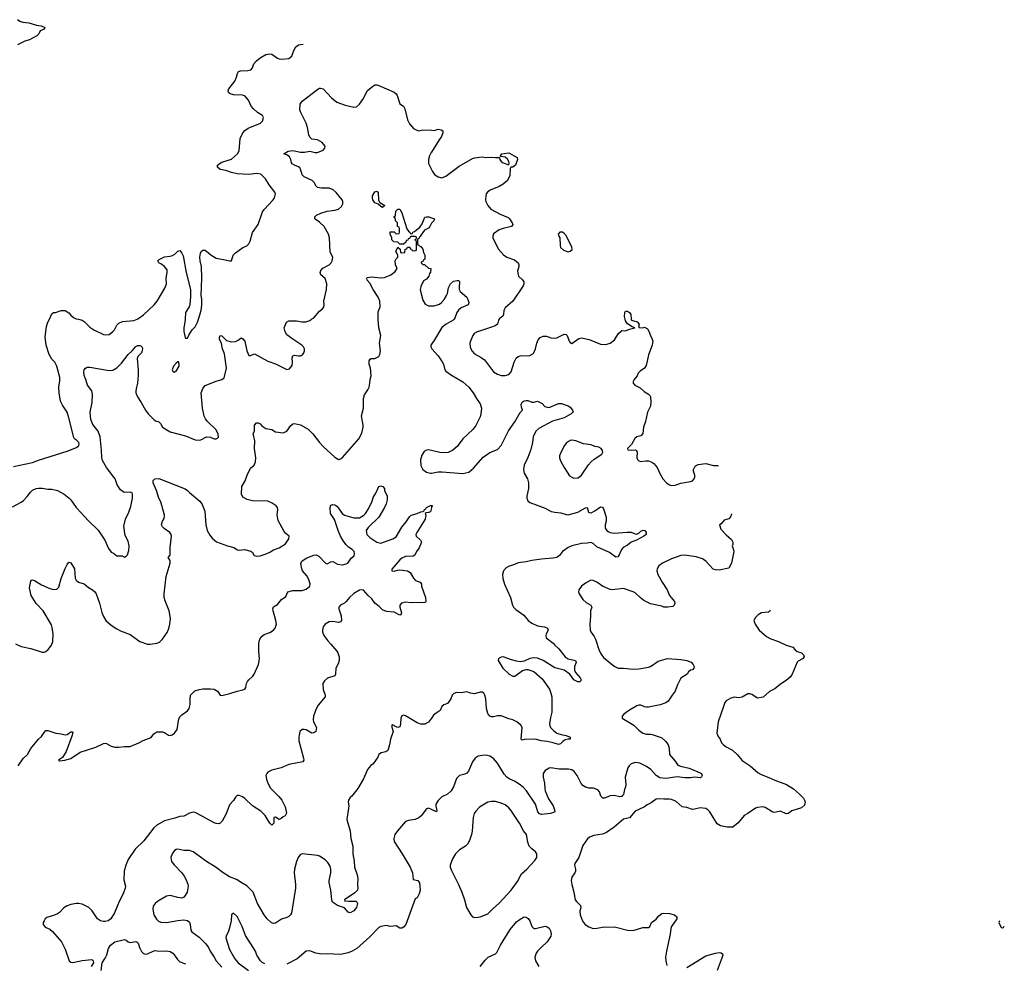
# Model space of a CAD drawing. Header units: inches. Extents: x 1934316 to 2140091, y 524953 to 667329.
# Tile 375 of 384: x 2105695 to 2115991, y 613265 to 623133. Entities that reach past the tile are written whole.
import ezdxf

# ---------------------------------------------------------------- set-up
doc = ezdxf.new("R2010")
doc.units = ezdxf.units.IN
doc.header["$MEASUREMENT"] = 0
for name, color, linetype in [('C1601', 7, 'Continuous'), ('C1602', 7, 'Continuous'), ('C1611', 7, 'Continuous'), ('C1612', 7, 'Continuous')]:
    doc.layers.add(name, color=color, linetype=linetype)

msp = doc.modelspace()

# ---------------------------------------------------------------- linework, layer by layer
at = {"layer": 'C1601', "color": 5}
for points, elevation in [([(2105620, 618040), (2105710, 618086), (2105736, 618104), (2105774, 618146), (2105807, 618193), (2105828, 618212), (2105869, 618230), (2105893, 618233), (2105930, 618233), (2105990, 618224), (2106030, 618224), (2106090, 618210), (2106160, 618170), (2106212, 618130), (2106230, 618110), (2106284, 618030), (2106337, 617977), (2106410, 617894), (2106514, 617794), (2106584, 617690), (2106623, 617603), (2106650, 617565), (2106675, 617555), (2106710, 617525), (2106770, 617525), (2106790, 617512), (2106810, 617522), (2106823, 617537), (2106838, 617582), (2106839, 617630), (2106830, 617678), (2106798, 617738), (2106784, 617835), (2106803, 617910), (2106837, 617983), (2106857, 618043), (2106874, 618130), (2106876, 618170), (2106870, 618184), (2106851, 618191), (2106789, 618189), (2106750, 618215), (2106713, 618270), (2106693, 618330), (2106681, 618350), (2106603, 618450), (2106562, 618522), (2106554, 618554), (2106552, 618632), (2106537, 618770), (2106515, 618830), (2106460, 618900), (2106440, 618950), (2106431, 619030), (2106454, 619130), (2106457, 619217), (2106448, 619250), (2106404, 619310), (2106388, 619370), (2106369, 619411), (2106364, 619450), (2106370, 619472), (2106382, 619490), (2106402, 619498), (2106430, 619499), (2106630, 619464), (2106670, 619468), (2106710, 619493), (2106761, 619539), (2106828, 619632), (2106871, 619669), (2106910, 619716), (2106930, 619725), (2106950, 619727), (2106963, 619723), (2106973, 619713), (2106978, 619698), (2106975, 619670), (2106967, 619650), (2106929, 619611), (2106924, 619590), (2106935, 619470), (2106934, 619414), (2106928, 619330), (2106915, 619290), (2106908, 619250), (2106910, 619230), (2106926, 619190), (2106966, 619130), (2107010, 619050), (2107038, 619010), (2107096, 618950), (2107116, 618936), (2107150, 618928), (2107168, 618910), (2107190, 618873), (2107250, 618833), (2107270, 618823), (2107430, 618780), (2107530, 618739), (2107570, 618735), (2107590, 618739), (2107650, 618771), (2107690, 618767), (2107730, 618751), (2107750, 618751), (2107763, 618757), (2107773, 618767), (2107770, 618798), (2107750, 618844), (2107655, 618935), (2107637, 618957), (2107625, 618985), (2107605, 619070), (2107591, 619230), (2107610, 619275), (2107634, 619306), (2107750, 619352), (2107810, 619370), (2107832, 619388), (2107838, 619402), (2107858, 619490), (2107837, 619637), (2107815, 619690), (2107806, 619746), (2107785, 619790), (2107783, 619810), (2107790, 619831), (2107810, 619827), (2107859, 619779), (2107910, 619764), (2107952, 619768), (2107979, 619781), (2108010, 619805), (2108030, 619796), (2108050, 619770), (2108070, 619670), (2108090, 619621), (2108110, 619621), (2108150, 619639), (2108290, 619562), (2108370, 619533), (2108490, 619476), (2108517, 619483), (2108543, 619517), (2108549, 619550), (2108544, 619596), (2108550, 619617), (2108570, 619624), (2108610, 619618), (2108630, 619619), (2108651, 619629), (2108666, 619650), (2108672, 619670), (2108672, 619690), (2108664, 619710), (2108645, 619730), (2108550, 619790), (2108490, 619836), (2108470, 619870), (2108459, 619910), (2108486, 619970), (2108510, 619984), (2108590, 619984), (2108650, 619973), (2108688, 619972), (2108730, 619987), (2108748, 620000)], 260), ([(2105630, 618460), (2105830, 618502), (2105890, 618525), (2106190, 618620), (2106290, 618658), (2106310, 618677), (2106316, 618690), (2106312, 618712), (2106290, 618735), (2106267, 618750), (2106262, 618762), (2106210, 618970), (2106190, 619030), (2106141, 619101), (2106122, 619142), (2106108, 619230), (2106106, 619290), (2106115, 619355), (2106115, 619390), (2106083, 619510), (2106064, 619550), (2106030, 619584), (2106002, 619630), (2105971, 619730), (2105963, 619817), (2105977, 619923), (2105991, 619970), (2106005, 620000)], 280), ([(2105650, 616604), (2105710, 616577), (2105810, 616557), (2105930, 616517), (2105950, 616519), (2105970, 616527), (2105994, 616546), (2106027, 616590), (2106040, 616630), (2106044, 616710), (2106035, 616775), (2106026, 616806), (2105939, 616950), (2105867, 617027), (2105814, 617110), (2105798, 617190), (2105810, 617262), (2105818, 617270), (2105830, 617275), (2105850, 617267), (2105924, 617224), (2106010, 617186), (2106050, 617175), (2106084, 617176), (2106103, 617197), (2106130, 617290), (2106170, 617394), (2106190, 617435), (2106210, 617461), (2106230, 617451), (2106268, 617390), (2106274, 617294), (2106285, 617270), (2106310, 617250), (2106370, 617232), (2106415, 617195), (2106457, 617170), (2106481, 617150), (2106493, 617130), (2106530, 617030), (2106553, 616933), (2106570, 616890), (2106596, 616850), (2106650, 616802), (2106710, 616761), (2106750, 616741), (2106850, 616704), (2106950, 616631), (2107030, 616602), (2107059, 616601), (2107130, 616614), (2107156, 616624), (2107190, 616655), (2107236, 616724), (2107254, 616766), (2107266, 616810), (2107271, 616869), (2107257, 616950), (2107215, 617055), (2107207, 617090), (2107207, 617127), (2107225, 617310), (2107270, 617450), (2107270, 617478), (2107246, 617510), (2107270, 617532), (2107268, 617612), (2107284, 617730), (2107279, 617750), (2107266, 617770), (2107206, 617810), (2107187, 617830), (2107179, 617850), (2107189, 617890), (2107205, 617915), (2107208, 617950), (2107172, 618092), (2107149, 618130), (2107127, 618210), (2107092, 618290), (2107090, 618312), (2107108, 618330), (2107150, 618334), (2107426, 618226), (2107450, 618210), (2107470, 618187), (2107578, 618098), (2107604, 618064), (2107630, 617992), (2107640, 617850), (2107657, 617790), (2107683, 617743), (2107708, 617710), (2107754, 617674), (2107869, 617629), (2107934, 617614), (2107972, 617590), (2107990, 617586), (2108047, 617593), (2108113, 617573), (2108130, 617561), (2108147, 617530), (2108170, 617521), (2108210, 617525), (2108274, 617546), (2108310, 617563), (2108350, 617590), (2108410, 617609), (2108475, 617650), (2108510, 617705), (2108512, 617730), (2108478, 617758), (2108460, 617780), (2108397, 617897), (2108387, 617950), (2108394, 618010), (2108390, 618030), (2108376, 618050), (2108336, 618076), (2108290, 618096), (2108130, 618101), (2108074, 618114), (2108030, 618139), (2108013, 618170), (2108019, 618250), (2108052, 618310), (2108073, 618370), (2108110, 618442), (2108146, 618474), (2108161, 618510), (2108163, 618550), (2108149, 618650), (2108154, 618730), (2108135, 618805), (2108149, 618831), (2108150, 618892), (2108170, 618918), (2108190, 618918), (2108210, 618905), (2108226, 618885), (2108270, 618858), (2108330, 618846), (2108370, 618823), (2108450, 618811), (2108490, 618831), (2108529, 618890), (2108550, 618907), (2108570, 618911), (2108630, 618897), (2108711, 618850), (2108760, 618800), (2108830, 618710), (2108870, 618670), (2108990, 618556), (2109030, 618534), (2109050, 618539), (2109070, 618555), (2109240, 618750), (2109271, 618810), (2109287, 618870), (2109288, 618892), (2109269, 618990), (2109291, 619069), (2109289, 619171), (2109302, 619210), (2109337, 619263), (2109349, 619290), (2109358, 619330), (2109360, 619370), (2109371, 619410), (2109362, 619490), (2109350, 619530), (2109350, 619565), (2109359, 619581), (2109370, 619591), (2109410, 619591), (2109450, 619611), (2109461, 619630), (2109469, 619670), (2109459, 619750), (2109471, 619830), (2109449, 619910), (2109445, 620000)], 240), ([(2106309, 620000), (2106348, 619990), (2106370, 619976), (2106430, 619918), (2106470, 619889), (2106570, 619840), (2106590, 619837), (2106630, 619842), (2106670, 619871), (2106685, 619890), (2106710, 619939), (2106730, 619959), (2106770, 619976), (2106890, 619986), (2106923, 620000)], 280), ([(2107424, 620000), (2107422, 619970), (2107411, 619910), (2107411, 619871), (2107426, 619810), (2107430, 619802), (2107450, 619802), (2107465, 619835), (2107498, 619890), (2107530, 619922), (2107556, 619970), (2107565, 620000)], 280), ([(2110000, 619739), (2109993, 619730), (2109994, 619710), (2110000, 619696)], 240), ([(2110000, 618629), (2109970, 618636), (2109949, 618631), (2109924, 618616), (2109901, 618579), (2109886, 618530), (2109888, 618470), (2109909, 618430), (2109950, 618402), (2109990, 618390), (2110000, 618392)], 240), ([(2105680, 615330), (2105730, 615406), (2105775, 615450), (2105810, 615510), (2105890, 615607), (2105923, 615637), (2105950, 615679), (2105970, 615701), (2105990, 615701), (2106073, 615673), (2106130, 615666), (2106170, 615653), (2106190, 615659), (2106230, 615686), (2106244, 615684), (2106250, 615674), (2106241, 615639), (2106182, 615478), (2106144, 615416), (2106102, 615390), (2106110, 615382), (2106166, 615390), (2106230, 615408), (2106326, 615474), (2106490, 615526), (2106570, 615562), (2106590, 615566), (2106603, 615563), (2106650, 615537), (2106690, 615525), (2106730, 615524), (2106790, 615532), (2106850, 615533), (2106942, 615570), (2106985, 615595), (2107070, 615627), (2107096, 615664), (2107130, 615687), (2107190, 615687), (2107210, 615679), (2107250, 615651), (2107270, 615647), (2107290, 615654), (2107313, 615670), (2107342, 615710), (2107360, 615820), (2107373, 615847), (2107390, 615864), (2107450, 615905), (2107468, 615930), (2107477, 615970), (2107476, 616030), (2107482, 616070), (2107527, 616113), (2107570, 616129), (2107610, 616134), (2107690, 616136), (2107730, 616130), (2107764, 616110), (2107790, 616068), (2107810, 616064), (2107894, 616086), (2107970, 616111), (2108030, 616123), (2108050, 616133), (2108060, 616150), (2108068, 616190), (2108077, 616210), (2108091, 616230), (2108132, 616268), (2108147, 616290), (2108193, 616390), (2108203, 616450), (2108195, 616530), (2108195, 616610), (2108206, 616654), (2108221, 616679), (2108250, 616704), (2108310, 616725), (2108350, 616748), (2108366, 616770), (2108374, 616790), (2108379, 616810), (2108374, 616850), (2108345, 616950), (2108343, 616970), (2108350, 616991), (2108390, 617017), (2108432, 617068), (2108479, 617101), (2108499, 617150), (2108550, 617162), (2108650, 617162), (2108690, 617177), (2108730, 617210), (2108733, 617230), (2108717, 617277), (2108696, 617316), (2108654, 617370), (2108645, 617390), (2108636, 617444), (2108647, 617470), (2108690, 617502), (2108770, 617534), (2108796, 617536), (2108824, 617524), (2108894, 617450), (2108910, 617442), (2108950, 617462), (2108970, 617465), (2109018, 617438), (2109070, 617432), (2109110, 617441), (2109127, 617450), (2109160, 617500), (2109193, 617527), (2109197, 617550), (2109191, 617571), (2109172, 617592), (2109135, 617615), (2109105, 617645), (2109073, 617690), (2109051, 617730), (2109024, 617790), (2108986, 617906), (2108946, 617970), (2108941, 618030), (2108950, 618056), (2108970, 618064), (2108990, 618059), (2109010, 618045), (2109030, 618024), (2109066, 617970), (2109090, 617950), (2109190, 617924), (2109230, 617922), (2109250, 617925), (2109294, 617950), (2109311, 617969), (2109342, 618018), (2109381, 618099), (2109390, 618136), (2109420, 618180), (2109450, 618251), (2109470, 618258), (2109492, 618250), (2109511, 618231), (2109511, 618210), (2109537, 618150), (2109538, 618110), (2109527, 618070), (2109510, 618030), (2109450, 617930), (2109338, 617822), (2109318, 617790), (2109326, 617750), (2109356, 617716), (2109430, 617670), (2109470, 617657), (2109596, 617704), (2109630, 617723), (2109690, 617826), (2109738, 617882), (2109770, 617934), (2109788, 617952), (2109852, 617968), (2109890, 617986), (2109909, 617991), (2109923, 617997), (2109929, 618010), (2109943, 618017), (2109950, 618031), (2109990, 618052), (2110000, 618052)], 220), ([(2110000, 618029), (2109990, 617986), (2109970, 617978), (2109944, 617976), (2109934, 617970), (2109942, 617950), (2109934, 617910), (2109847, 617770), (2109839, 617750), (2109841, 617730), (2109886, 617690), (2109896, 617670), (2109871, 617610), (2109843, 617570), (2109827, 617533), (2109810, 617523), (2109730, 617518), (2109690, 617500), (2109670, 617484), (2109586, 617386), (2109586, 617370), (2109610, 617364), (2109644, 617376), (2109670, 617380), (2109750, 617369), (2109779, 617350), (2109813, 617293), (2109830, 617273), (2109850, 617261), (2109882, 617250), (2109898, 617230), (2109898, 617210), (2109938, 617090), (2109942, 617050), (2109937, 617043), (2109930, 617038), (2109910, 617035), (2109890, 617039), (2109790, 617035), (2109730, 617041), (2109688, 617032), (2109671, 617009), (2109671, 616990), (2109686, 616930), (2109682, 616910), (2109670, 616904), (2109610, 616936), (2109530, 616943), (2109490, 616962), (2109455, 616995), (2109409, 617030), (2109376, 617076), (2109339, 617110), (2109290, 617167), (2109270, 617172), (2109250, 617168), (2109190, 617132), (2109144, 617090), (2109110, 617049), (2109090, 617032), (2109051, 617010), (2109032, 616990), (2109031, 616970), (2109058, 616898), (2109059, 616850), (2109050, 616835), (2109030, 616827), (2108970, 616839), (2108930, 616834), (2108890, 616810), (2108870, 616784), (2108860, 616750), (2108861, 616730), (2108874, 616694), (2108916, 616636), (2108950, 616603), (2109010, 616530), (2109022, 616510), (2109034, 616470), (2109035, 616430), (2109025, 616395), (2109001, 616350), (2108999, 616290), (2108991, 616270), (2108915, 616245), (2108882, 616218), (2108865, 616190), (2108867, 616127), (2108891, 616070), (2108891, 616050), (2108816, 615964), (2108794, 615926), (2108768, 615848), (2108763, 615810), (2108766, 615790), (2108799, 615730), (2108791, 615690), (2108770, 615675), (2108750, 615673), (2108690, 615705), (2108670, 615709), (2108650, 615709), (2108625, 615690), (2108613, 615630), (2108614, 615590), (2108664, 615410), (2108665, 615390), (2108655, 615370), (2108510, 615342), (2108430, 615310), (2108330, 615284), (2108290, 615262), (2108278, 615250), (2108270, 615230), (2108276, 615190), (2108289, 615150), (2108317, 615097), (2108405, 615010), (2108436, 614970), (2108470, 614902), (2108485, 614835), (2108470, 614806), (2108450, 614798), (2108430, 614778), (2108410, 614769), (2108370, 614794), (2108351, 614789), (2108351, 614729), (2108330, 614709), (2108310, 614730), (2108263, 614810), (2108215, 614855), (2108130, 614913), (2108050, 614989), (2108025, 615005), (2107990, 615019), (2107970, 615019), (2107950, 615002), (2107931, 614969), (2107890, 614922), (2107853, 614827), (2107811, 614750), (2107790, 614729), (2107777, 614723), (2107750, 614725), (2107730, 614733), (2107550, 614833), (2107530, 614843), (2107510, 614846), (2107470, 614834), (2107410, 614805), (2107370, 614801), (2107319, 614781), (2107210, 614755), (2107129, 614711), (2107097, 614683), (2106993, 614547), (2106901, 614459), (2106830, 614349), (2106805, 614290), (2106789, 614230), (2106784, 614136), (2106800, 614070), (2106798, 614050), (2106780, 614000), (2106727, 613893), (2106686, 613794), (2106647, 613730), (2106619, 613710), (2106590, 613702), (2106570, 613702), (2106541, 613710), (2106510, 613730), (2106453, 613813), (2106418, 613850), (2106350, 613882), (2106310, 613890), (2106290, 613889), (2106230, 613879), (2106190, 613867), (2106155, 613845), (2106110, 613796), (2106090, 613782), (2106050, 613763), (2105978, 613742), (2105962, 613730), (2105951, 613710), (2105942, 613690), (2105941, 613670), (2105963, 613643), (2106010, 613621), (2106039, 613599), (2106132, 613490), (2106171, 613411), (2106211, 613291), (2106230, 613276), (2106250, 613273), (2106350, 613293), (2106450, 613305), (2106465, 613290), (2106466, 613270), (2106441, 613230)], 220), ([(2110000, 615827), (2109970, 615785), (2109933, 615767), (2109890, 615767), (2109850, 615779), (2109730, 615852), (2109710, 615859), (2109690, 615854), (2109682, 615830), (2109678, 615770), (2109670, 615739), (2109650, 615732), (2109622, 615742), (2109610, 615753), (2109590, 615758), (2109586, 615754), (2109586, 615734), (2109599, 615690), (2109571, 615610), (2109562, 615550), (2109545, 615490), (2109523, 615477), (2109475, 615465), (2109452, 615450), (2109440, 615420), (2109391, 615350), (2109367, 615333), (2109331, 615290), (2109290, 615195), (2109230, 615094), (2109168, 615012), (2109150, 614997), (2109134, 614970), (2109131, 614950), (2109138, 614910), (2109117, 614770), (2109125, 614730), (2109152, 614650), (2109158, 614570), (2109177, 614490), (2109180, 614410), (2109194, 614334), (2109195, 614270), (2109223, 614190), (2109231, 614150), (2109226, 614090), (2109231, 614050), (2109226, 614030), (2109199, 614001), (2109091, 613930), (2109094, 613914), (2109102, 613918), (2109134, 613914), (2109210, 613915), (2109218, 613910), (2109226, 613890), (2109217, 613850), (2109190, 613814), (2109150, 613794), (2109130, 613799), (2109090, 613845), (2109018, 613870), (2108965, 613905), (2108959, 613930), (2108950, 614030), (2108931, 614110), (2108931, 614131), (2108949, 614210), (2108947, 614250), (2108940, 614280), (2108918, 614318), (2108888, 614348), (2108830, 614384), (2108810, 614391), (2108650, 614410), (2108630, 614403), (2108610, 614378), (2108590, 614330), (2108568, 614248), (2108566, 614210), (2108579, 614090), (2108579, 614050), (2108537, 613790), (2108527, 613770), (2108510, 613755), (2108490, 613745), (2108433, 613727), (2108370, 613684), (2108350, 613681), (2108327, 613687), (2108284, 613730), (2108253, 613770), (2108181, 613890), (2108137, 614010), (2108070, 614076), (2108010, 614108), (2107962, 614142), (2107890, 614170), (2107824, 614210), (2107750, 614268), (2107648, 614328), (2107510, 614430), (2107470, 614444), (2107410, 614446), (2107350, 614458), (2107330, 614455), (2107315, 614445), (2107291, 614410), (2107277, 614370), (2107282, 614330), (2107310, 614294), (2107391, 614210), (2107416, 614176), (2107437, 614137), (2107453, 614093), (2107456, 614070), (2107446, 614010), (2107427, 613973), (2107410, 613956), (2107390, 613947), (2107350, 613952), (2107270, 613973), (2107230, 613968), (2107135, 613910), (2107110, 613890), (2107090, 613862), (2107086, 613830), (2107096, 613770), (2107126, 613726), (2107147, 613707), (2107170, 613695), (2107230, 613690), (2107350, 613714), (2107410, 613720), (2107450, 613714), (2107470, 613696), (2107479, 613670), (2107485, 613610), (2107494, 613594), (2107570, 613539), (2107642, 613470), (2107669, 613429), (2107686, 613390), (2107730, 613330), (2107751, 613291), (2107810, 613223)], 240), ([(2110000, 614874), (2109970, 614887), (2109950, 614881), (2109893, 614807), (2109870, 614785), (2109831, 614769), (2109761, 614759), (2109730, 614746), (2109645, 614650), (2109619, 614610), (2109606, 614570), (2109610, 614538), (2109694, 614410), (2109777, 614270), (2109803, 614210), (2109810, 614142), (2109858, 614130), (2109870, 614118), (2109875, 614105), (2109881, 614030), (2109871, 613990), (2109851, 613950), (2109830, 613938), (2109732, 613670), (2109710, 613641), (2109690, 613632), (2109670, 613632), (2109630, 613656), (2109570, 613650), (2109530, 613661), (2109470, 613651), (2109450, 613640), (2109358, 613542), (2109219, 613421), (2109170, 613390), (2109130, 613374), (2109050, 613357), (2108910, 613364), (2108850, 613362), (2108792, 613372), (2108730, 613394), (2108690, 613393), (2108595, 613310), (2108490, 613255)], 260), ([(2108258, 613258), (2108230, 613272), (2108214, 613290), (2108176, 613350), (2108160, 613390), (2108057, 613557), (2108023, 613650), (2107970, 613755), (2107930, 613789), (2107911, 613770), (2107906, 613710), (2107893, 613650), (2107878, 613602), (2107854, 613550), (2107851, 613530), (2107888, 613410), (2107945, 613310), (2107980, 613270), (2108087, 613190)], 260), ([(2106547, 613190), (2106559, 613270), (2106590, 613318), (2106606, 613354), (2106622, 613418), (2106646, 613454), (2106690, 613490), (2106790, 613514), (2106810, 613507), (2106830, 613490), (2106850, 613484), (2106910, 613492), (2106925, 613485), (2106934, 613474), (2106947, 613430), (2106969, 613389), (2106990, 613367), (2107010, 613361), (2107030, 613363), (2107090, 613393), (2107110, 613397), (2107151, 613391), (2107230, 613394), (2107270, 613387), (2107297, 613370), (2107315, 613350), (2107344, 613304), (2107370, 613280), (2107430, 613259)], 220)]:
    msp.add_lwpolyline(points, dxfattribs=dict(at, elevation=elevation))
at = {"layer": 'C1601', "color": 5, "elevation": 280}
msp.add_lwpolyline([(2107350, 619555), (2107330, 619539), (2107303, 619510), (2107291, 619470), (2107296, 619456), (2107310, 619446), (2107330, 619456), (2107361, 619510), (2107364, 619530), (2107355, 619555)], close=True, dxfattribs=at)
at = {"layer": 'C1602', "color": 5}
for points, elevation in [([(2105673, 623133), (2105697, 623117), (2105728, 623108), (2105790, 623101), (2105870, 623076), (2105918, 623070), (2105957, 623050), (2105950, 623035), (2105910, 623017), (2105895, 622985), (2105875, 622965), (2105797, 622923), (2105750, 622907), (2105671, 622869)], 280), ([(2107565, 620000), (2107591, 620090), (2107601, 620150), (2107601, 620210), (2107594, 620250), (2107601, 620430), (2107595, 620550), (2107582, 620610), (2107579, 620650), (2107584, 620690), (2107593, 620707), (2107610, 620721), (2107630, 620723), (2107650, 620711), (2107692, 620672), (2107750, 620638), (2107843, 620623), (2107889, 620611), (2107910, 620612), (2107929, 620670), (2107950, 620696), (2108029, 620750), (2108070, 620767), (2108090, 620787), (2108104, 620816), (2108130, 620906), (2108188, 620992), (2108235, 621125), (2108251, 621149), (2108347, 621250), (2108358, 621270), (2108369, 621310), (2108364, 621330), (2108304, 621404), (2108267, 621470), (2108217, 621517), (2108170, 621524), (2108090, 621513), (2107970, 621522), (2107910, 621536), (2107850, 621556), (2107790, 621565), (2107762, 621590), (2107763, 621610), (2107790, 621632), (2107810, 621644), (2107910, 621673), (2107972, 621730), (2107990, 621762), (2108002, 621890), (2108030, 621950), (2108050, 621974), (2108083, 621997), (2108214, 622050), (2108235, 622070), (2108244, 622110), (2108234, 622130), (2108182, 622162), (2108139, 622199), (2108116, 622230), (2108088, 622290), (2108050, 622336), (2108025, 622345), (2107930, 622346), (2107896, 622356), (2107879, 622370), (2107876, 622390), (2107881, 622410), (2107945, 622490), (2107963, 622530), (2107972, 622570), (2107984, 622590), (2108003, 622597), (2108079, 622601), (2108111, 622609), (2108128, 622630), (2108144, 622670), (2108170, 622704), (2108210, 622733), (2108270, 622767), (2108310, 622777), (2108330, 622773), (2108390, 622730), (2108410, 622722), (2108430, 622719), (2108510, 622727), (2108541, 622750), (2108561, 622810), (2108581, 622850), (2108612, 622868), (2108630, 622873), (2108659, 622875)], 280), ([(2108748, 620000), (2108770, 620016), (2108830, 620085), (2108862, 620110), (2108874, 620126), (2108878, 620150), (2108876, 620190), (2108903, 620310), (2108906, 620370), (2108890, 620425), (2108844, 620464), (2108836, 620490), (2108845, 620510), (2108865, 620535), (2108930, 620570), (2108952, 620590), (2108963, 620610), (2108969, 620650), (2108942, 620702), (2108933, 620853), (2108924, 620890), (2108879, 620970), (2108830, 621016), (2108785, 621045), (2108781, 621050), (2108782, 621070), (2108799, 621090), (2108844, 621110), (2108910, 621129), (2108990, 621140), (2109028, 621152), (2109060, 621180), (2109074, 621206), (2109075, 621230), (2109067, 621250), (2109006, 621326), (2108972, 621352), (2108930, 621370), (2108850, 621371), (2108810, 621378), (2108794, 621390), (2108773, 621430), (2108752, 621450), (2108669, 621489), (2108648, 621510), (2108633, 621570), (2108624, 621584), (2108610, 621595), (2108569, 621610), (2108545, 621625), (2108537, 621637), (2108530, 621670), (2108518, 621698), (2108490, 621719), (2108458, 621730), (2108503, 621757), (2108550, 621764), (2108630, 621747), (2108674, 621746), (2108730, 621756), (2108785, 621745), (2108810, 621745), (2108870, 621768), (2108885, 621790), (2108889, 621810), (2108859, 621850), (2108810, 621875), (2108750, 621884), (2108730, 621904), (2108719, 621930), (2108705, 622005), (2108690, 622050), (2108630, 622170), (2108624, 622190), (2108629, 622250), (2108650, 622279), (2108813, 622407), (2108830, 622416), (2108842, 622418), (2108870, 622408), (2108954, 622314), (2109010, 622270), (2109098, 622238), (2109190, 622217), (2109217, 622223), (2109250, 622250), (2109290, 622310), (2109330, 622388), (2109370, 622424), (2109410, 622450), (2109430, 622450), (2109450, 622444), (2109610, 622375), (2109630, 622358), (2109641, 622341), (2109671, 622251), (2109707, 622227), (2109722, 622202), (2109750, 622085), (2109770, 622045), (2109814, 621994), (2109840, 621980), (2109870, 621971), (2109910, 621981), (2110000, 621976)], 260), ([(2110000, 621747), (2109997, 621743), (2109980, 621710), (2109969, 621670), (2109970, 621630), (2110000, 621566)], 260), ([(2109445, 620000), (2109442, 620050), (2109444, 620076), (2109464, 620130), (2109462, 620190), (2109444, 620230), (2109390, 620310), (2109358, 620378), (2109329, 620410), (2109324, 620430), (2109330, 620436), (2109378, 620442), (2109470, 620434), (2109510, 620435), (2109576, 620464), (2109620, 620500), (2109642, 620530), (2109626, 620570), (2109621, 620610), (2109630, 620632), (2109648, 620650), (2109648, 620670), (2109629, 620710), (2109650, 620754), (2109673, 620733), (2109678, 620698), (2109690, 620694), (2109722, 620698), (2109727, 620733), (2109742, 620738), (2109750, 620754), (2109773, 620753), (2109778, 620738), (2109793, 620733), (2109798, 620718), (2109810, 620714), (2109842, 620718), (2109846, 620730), (2109846, 620810), (2109842, 620822), (2109826, 620830), (2109842, 620838), (2109846, 620850), (2109842, 620862), (2109830, 620866), (2109790, 620866), (2109778, 620862), (2109773, 620847), (2109758, 620842), (2109753, 620827), (2109738, 620822), (2109733, 620807), (2109710, 620786), (2109670, 620786), (2109650, 620806), (2109606, 620810), (2109588, 620830), (2109588, 620850), (2109569, 620891), (2109570, 620914), (2109610, 620914), (2109630, 620894), (2109662, 620898), (2109666, 620910), (2109666, 620950), (2109662, 620962), (2109646, 620970), (2109646, 621010), (2109626, 621030), (2109622, 621062), (2109608, 621068), (2109610, 621074), (2109622, 621078), (2109626, 621090), (2109628, 621132), (2109650, 621152), (2109671, 621150), (2109690, 621112), (2109744, 620944), (2109760, 620920), (2109774, 620910), (2109778, 620898), (2109790, 620894), (2109802, 620898), (2109806, 620910), (2109823, 620917), (2109878, 620962), (2109903, 620997), (2109933, 621067), (2109948, 621072), (2109972, 621070), (2110000, 621061)], 240), ([(2110000, 621004), (2109984, 620970), (2109970, 620953), (2109928, 620932), (2109882, 620870), (2109870, 620846), (2109858, 620842), (2109854, 620830), (2109854, 620790), (2109858, 620778), (2109870, 620774), (2109882, 620762), (2109890, 620762), (2109910, 620732), (2109918, 620698), (2109931, 620669), (2109932, 620628), (2109918, 620622), (2109913, 620607), (2109898, 620602), (2109894, 620590), (2109910, 620574), (2109930, 620574), (2109938, 620558), (2109950, 620554), (2109970, 620534), (2109994, 620530), (2109992, 620492), (2109981, 620479), (2109975, 620450), (2109950, 620418), (2109918, 620402), (2109914, 620390), (2109902, 620378), (2109890, 620338), (2109884, 620310), (2109886, 620294), (2109910, 620201), (2109936, 620156), (2109970, 620140), (2110000, 620140)], 240), ([(2106923, 620000), (2106930, 620003), (2106990, 620045), (2107100, 620150), (2107131, 620190), (2107214, 620326), (2107229, 620370), (2107226, 620430), (2107238, 620490), (2107236, 620516), (2107210, 620550), (2107170, 620581), (2107149, 620590), (2107138, 620610), (2107154, 620626), (2107208, 620652), (2107270, 620658), (2107294, 620666), (2107319, 620681), (2107350, 620711), (2107370, 620718), (2107390, 620692), (2107403, 620663), (2107436, 620490), (2107480, 620310), (2107482, 620238), (2107473, 620150), (2107468, 620130), (2107428, 620070), (2107424, 620000)], 280), ([(2106005, 620000), (2106030, 620055), (2106050, 620071), (2106070, 620071), (2106130, 620090), (2106170, 620090), (2106208, 620068), (2106230, 620042), (2106258, 620018), (2106286, 620006), (2106309, 620000)], 280)]:
    msp.add_lwpolyline(points, dxfattribs=dict(at, elevation=elevation))
at = {"layer": 'C1602', "color": 5, "elevation": 240}
msp.add_lwpolyline([(2109490, 621169), (2109470, 621178), (2109444, 621204), (2109410, 621219), (2109387, 621250), (2109383, 621270), (2109385, 621290), (2109410, 621332), (2109430, 621338), (2109442, 621330), (2109447, 621247), (2109462, 621222), (2109512, 621190)], close=True, dxfattribs=at)
at = {"layer": 'C1611', "color": 5}
for points, elevation in [([(2110237, 620000), (2110228, 619990), (2110153, 619950), (2110110, 619912), (2110034, 619786), (2110000, 619739)], 240), ([(2110708, 620000), (2110701, 619990), (2110691, 619949), (2110668, 619932), (2110630, 619917), (2110470, 619866), (2110449, 619851), (2110435, 619830), (2110408, 619770), (2110403, 619750), (2110406, 619710), (2110411, 619690), (2110425, 619665), (2110450, 619639), (2110521, 619601), (2110555, 619575), (2110650, 619451), (2110690, 619424), (2110730, 619411), (2110770, 619411), (2110810, 619423), (2110835, 619450), (2110866, 619550), (2110887, 619593), (2110909, 619611), (2110930, 619619), (2111030, 619621), (2111061, 619639), (2111072, 619650), (2111090, 619691), (2111101, 619750), (2111115, 619785), (2111139, 619810), (2111170, 619824), (2111202, 619822), (2111250, 619807), (2111290, 619803), (2111310, 619807), (2111390, 619843), (2111410, 619841), (2111421, 619830), (2111439, 619770), (2111450, 619756), (2111470, 619747), (2111543, 619797), (2111570, 619804), (2111650, 619789), (2111770, 619739), (2111824, 619736), (2111869, 619750), (2111914, 619786), (2111956, 619850), (2111983, 619877), (2111990, 619881), (2112030, 619879), (2112070, 619896), (2112126, 619910), (2112100, 619920), (2112050, 619953), (2112030, 619984), (2112027, 620000)], 260), ([(2112090, 620000), (2112091, 619991), (2112152, 619972), (2112171, 619950), (2112165, 619925), (2112172, 619912), (2112210, 619911), (2112230, 619916), (2112259, 619899), (2112275, 619875), (2112291, 619830), (2112310, 619790), (2112314, 619770), (2112307, 619730), (2112270, 619629), (2112258, 619562), (2112245, 619515), (2112230, 619489), (2112183, 619457), (2112163, 619437), (2112151, 619410), (2112120, 619370), (2112110, 619350), (2112110, 619330), (2112129, 619309), (2112183, 619283), (2112225, 619245), (2112270, 619217), (2112283, 619203), (2112291, 619190), (2112296, 619136), (2112292, 619090), (2112259, 619030), (2112238, 618930), (2112217, 618870), (2112210, 618805), (2112190, 618782), (2112150, 618770), (2112126, 618754), (2112091, 618689), (2112052, 618650), (2112054, 618634), (2112091, 618631), (2112130, 618636), (2112146, 618626), (2112151, 618610), (2112147, 618550), (2112154, 618534), (2112170, 618518), (2112190, 618511), (2112241, 618519), (2112270, 618518), (2112305, 618505), (2112327, 618490), (2112361, 618450), (2112388, 618388), (2112421, 618330), (2112459, 618290), (2112490, 618268), (2112510, 618263), (2112550, 618265), (2112610, 618286), (2112710, 618303), (2112730, 618310), (2112747, 618330), (2112754, 618350), (2112754, 618370), (2112741, 618410), (2112741, 618430), (2112758, 618462), (2112769, 618471), (2112790, 618480), (2112870, 618493), (2112950, 618470), (2112992, 618470), (2112998, 618467)], 260), ([(2110000, 619696), (2110003, 619690), (2110070, 619619), (2110113, 619553), (2110125, 619530), (2110140, 619470), (2110150, 619457), (2110210, 619415), (2110330, 619345), (2110390, 619290), (2110436, 619230), (2110470, 619170), (2110510, 619114), (2110523, 619070), (2110518, 619010), (2110510, 618979), (2110466, 618890), (2110433, 618847), (2110330, 618750), (2110268, 618670), (2110225, 618630), (2110174, 618606), (2110138, 618602), (2110087, 618607), (2110000, 618629)], 240), ([(2110000, 618392), (2110070, 618403), (2110110, 618403), (2110330, 618387), (2110390, 618402), (2110439, 618441), (2110543, 618557), (2110612, 618608), (2110690, 618638), (2110730, 618679), (2110806, 618834), (2110873, 618927), (2110930, 619024), (2110953, 619050), (2110942, 619082), (2110939, 619110), (2110950, 619133), (2110970, 619148), (2110990, 619152), (2111010, 619150), (2111050, 619133), (2111070, 619133), (2111110, 619144), (2111159, 619119), (2111188, 619088), (2111210, 619079), (2111230, 619077), (2111330, 619120), (2111359, 619119), (2111430, 619095), (2111450, 619082), (2111477, 619050), (2111481, 619030), (2111476, 619024), (2111461, 619010), (2111390, 618970), (2111265, 618935), (2111123, 618857), (2111092, 618828), (2111063, 618770), (2111056, 618710), (2111039, 618639), (2111007, 618553), (2110970, 618473), (2110962, 618430), (2110970, 618390), (2111005, 618330), (2111016, 618290), (2111017, 618230), (2110999, 618150), (2110999, 618130), (2111010, 618101), (2111030, 618083), (2111190, 618023), (2111253, 617990), (2111290, 617981), (2111355, 617975), (2111410, 617958), (2111430, 617956), (2111530, 617981), (2111610, 618027), (2111630, 618031), (2111644, 617984), (2111650, 617978), (2111670, 617977), (2111710, 617997), (2111770, 618037), (2111790, 618036), (2111799, 618019), (2111829, 617929), (2111829, 617890), (2111818, 617850), (2111816, 617816), (2111834, 617790), (2111850, 617779), (2111871, 617770), (2111910, 617763), (2112047, 617773), (2112090, 617772), (2112130, 617755), (2112150, 617753), (2112170, 617764), (2112190, 617783), (2112213, 617793), (2112231, 617791), (2112246, 617770), (2112246, 617750), (2112221, 617730), (2112146, 617690), (2112090, 617668), (2112050, 617637), (2112007, 617613), (2111989, 617591), (2111964, 617536), (2111950, 617514), (2111930, 617513), (2111861, 617561), (2111730, 617619), (2111690, 617655), (2111670, 617667), (2111630, 617658), (2111570, 617656), (2111470, 617632), (2111430, 617614), (2111371, 617570), (2111341, 617530), (2111310, 617508), (2111270, 617500), (2111150, 617490), (2111050, 617476), (2110990, 617463), (2110906, 617454), (2110870, 617435), (2110805, 617415), (2110781, 617399), (2110755, 617370), (2110744, 617330), (2110748, 617290), (2110766, 617230), (2110826, 617090), (2110848, 617010), (2110858, 616990), (2110883, 616963), (2110965, 616905), (2111012, 616850), (2111050, 616822), (2111110, 616794), (2111183, 616783), (2111215, 616770), (2111221, 616750), (2111199, 616710), (2111195, 616690), (2111199, 616670), (2111273, 616613), (2111291, 616590), (2111332, 616552), (2111399, 616470), (2111430, 616450), (2111506, 616430), (2111513, 616410), (2111496, 616370), (2111495, 616330), (2111507, 616307), (2111557, 616250), (2111567, 616230), (2111563, 616217), (2111552, 616208), (2111530, 616208), (2111510, 616217), (2111488, 616230), (2111448, 616288), (2111390, 616330), (2111290, 616356), (2111169, 616430), (2111110, 616456), (2111070, 616459), (2111031, 616451), (2110970, 616425), (2110930, 616418), (2110890, 616423), (2110837, 616437), (2110750, 616469), (2110730, 616467), (2110710, 616456), (2110703, 616450), (2110697, 616430), (2110747, 616350), (2110813, 616290), (2110850, 616268), (2110872, 616268), (2110954, 616326), (2110990, 616338), (2111010, 616338), (2111070, 616318), (2111160, 616240), (2111235, 616130), (2111250, 616090), (2111258, 616050), (2111261, 615890), (2111245, 615835), (2111236, 615770), (2111238, 615750), (2111246, 615730), (2111278, 615698), (2111312, 615672), (2111356, 615656), (2111410, 615647), (2111450, 615630), (2111452, 615610), (2111430, 615609), (2111399, 615601), (2111375, 615585), (2111350, 615559), (2111330, 615553), (2111272, 615572), (2111210, 615586), (2111148, 615590), (2111088, 615608), (2110974, 615606), (2110950, 615599), (2110939, 615610), (2110948, 615730), (2110936, 615756), (2110895, 615790), (2110853, 615810), (2110810, 615821), (2110730, 615851), (2110690, 615851), (2110650, 615842), (2110630, 615843), (2110610, 615850), (2110590, 615877), (2110575, 615930), (2110569, 616030), (2110560, 616070), (2110550, 616090), (2110530, 616100), (2110510, 616100), (2110450, 616083), (2110410, 616088), (2110370, 616103), (2110310, 616093), (2110264, 616096), (2110233, 616087), (2110217, 616070), (2110203, 616030), (2110170, 615981), (2110130, 615967), (2110110, 615952), (2110092, 615908), (2110050, 615882), (2110022, 615858), (2110000, 615827)], 240), ([(2110000, 618052), (2110012, 618052), (2110002, 618038), (2110000, 618029)], 220), ([(2113138, 617966), (2113138, 617962), (2113128, 617932), (2113110, 617914), (2113062, 617898), (2113030, 617862), (2113012, 617850), (2113026, 617806), (2113084, 617744), (2113138, 617698), (2113151, 617670), (2113151, 617649), (2113145, 617630), (2113159, 617590), (2113161, 617570), (2113138, 617450), (2113110, 617396), (2113010, 617376), (2112970, 617379), (2112948, 617388), (2112870, 617470), (2112834, 617494), (2112770, 617514), (2112648, 617532), (2112610, 617530), (2112510, 617493), (2112418, 617450), (2112377, 617423), (2112361, 617390), (2112359, 617370), (2112368, 617330), (2112412, 617250), (2112466, 617170), (2112491, 617110), (2112541, 617050), (2112547, 617030), (2112539, 617010), (2112523, 616997), (2112472, 616988), (2112430, 616990), (2112410, 616999), (2112290, 617024), (2112221, 617060), (2112186, 617086), (2112130, 617140), (2112110, 617151), (2112010, 617186), (2111892, 617172), (2111870, 617174), (2111788, 617208), (2111730, 617249), (2111690, 617269), (2111668, 617272), (2111610, 617241), (2111570, 617209), (2111541, 617170), (2111538, 617150), (2111545, 617130), (2111583, 617070), (2111618, 617038), (2111667, 617010), (2111676, 616990), (2111664, 616950), (2111665, 616890), (2111658, 616810), (2111662, 616750), (2111669, 616730), (2111703, 616683), (2111716, 616656), (2111755, 616535), (2111776, 616496), (2111801, 616461), (2111912, 616371), (2111952, 616352), (2112010, 616352), (2112110, 616341), (2112170, 616344), (2112270, 616363), (2112290, 616370), (2112370, 616423), (2112470, 616452), (2112610, 616443), (2112672, 616432), (2112715, 616415), (2112737, 616390), (2112747, 616370), (2112746, 616350), (2112730, 616334), (2112711, 616329), (2112690, 616314), (2112675, 616290), (2112610, 616245), (2112571, 616170), (2112550, 616110), (2112517, 616070), (2112475, 616005), (2112450, 615990), (2112392, 615969), (2112270, 615945), (2112250, 615943), (2112230, 615947), (2112190, 615964), (2112170, 615964), (2112150, 615957), (2112070, 615911), (2112013, 615870), (2111995, 615850), (2111995, 615835), (2111996, 615830), (2112116, 615756), (2112170, 615703), (2112210, 615670), (2112250, 615660), (2112290, 615661), (2112310, 615658), (2112392, 615631), (2112410, 615622), (2112450, 615585), (2112476, 615550), (2112486, 615514), (2112490, 615450), (2112506, 615426), (2112550, 615379), (2112577, 615337), (2112605, 615325), (2112694, 615306), (2112810, 615258), (2112823, 615250), (2112831, 615230), (2112825, 615215), (2112815, 615205), (2112750, 615213), (2112710, 615204), (2112650, 615203), (2112570, 615215), (2112450, 615198), (2112390, 615203), (2112351, 615230), (2112293, 615293), (2112250, 615322), (2112178, 615358), (2112130, 615365), (2112090, 615350), (2112069, 615331), (2112053, 615310), (2112026, 615210), (2112033, 615133), (2112030, 615110), (2112019, 615081), (2112009, 615031), (2112000, 615020), (2111990, 615010), (2111970, 615007), (2111910, 615019), (2111870, 615016), (2111810, 614992), (2111792, 614992), (2111773, 615013), (2111757, 615057), (2111739, 615079), (2111695, 615095), (2111650, 615096), (2111610, 615105), (2111584, 615124), (2111565, 615145), (2111524, 615230), (2111492, 615272), (2111470, 615288), (2111434, 615294), (2111336, 615296), (2111250, 615310), (2111230, 615307), (2111190, 615281), (2111170, 615250), (2111170, 615210), (2111184, 615150), (2111185, 615090), (2111189, 615070), (2111225, 614985), (2111272, 614910), (2111288, 614870), (2111291, 614850), (2111278, 614842), (2111247, 614833), (2111150, 614820), (2111130, 614827), (2111114, 614850), (2111088, 614930), (2110995, 615070), (2110964, 615104), (2110919, 615139), (2110870, 615170), (2110813, 615193), (2110790, 615210), (2110762, 615242), (2110690, 615358), (2110650, 615407), (2110610, 615430), (2110570, 615440), (2110530, 615438), (2110490, 615430), (2110457, 615410), (2110430, 615373), (2110387, 615273), (2110370, 615253), (2110350, 615241), (2110293, 615227), (2110263, 615197), (2110232, 615110), (2110208, 615070), (2110170, 615032), (2110110, 615004), (2110070, 614969), (2110048, 614930), (2110048, 614908), (2110057, 614863), (2110054, 614850), (2110000, 614874)], 260), ([(2113541, 616957), (2113535, 616945), (2113524, 616936), (2113452, 616930), (2113418, 616910), (2113390, 616882), (2113371, 616850), (2113386, 616810), (2113426, 616750), (2113504, 616684), (2113550, 616658), (2113630, 616630), (2113710, 616593), (2113778, 616570), (2113803, 616543), (2113825, 616525), (2113871, 616510), (2113891, 616490), (2113898, 616470), (2113881, 616450), (2113835, 616425), (2113825, 616415), (2113773, 616290), (2113750, 616258), (2113710, 616221), (2113650, 616185), (2113590, 616135), (2113534, 616106), (2113470, 616049), (2113450, 616043), (2113410, 616039), (2113350, 616076), (2113330, 616082), (2113310, 616081), (2113250, 616047), (2113210, 616041), (2113169, 616049), (2113130, 616037), (2113084, 616010), (2113070, 615993), (2113053, 615950), (2113000, 615790), (2112984, 615670), (2112998, 615638), (2113021, 615610), (2113035, 615570), (2113055, 615550), (2113081, 615530), (2113150, 615493), (2113198, 615450), (2113250, 615386), (2113334, 615330), (2113418, 615258), (2113450, 615240), (2113530, 615209), (2113590, 615179), (2113714, 615134), (2113787, 615090), (2113850, 615034), (2113891, 614990), (2113903, 614970), (2113907, 614950), (2113902, 614918), (2113869, 614891), (2113770, 614859), (2113730, 614832), (2113710, 614828), (2113650, 614855), (2113590, 614841), (2113570, 614847), (2113490, 614895), (2113470, 614901), (2113410, 614895), (2113390, 614887), (2113310, 614830), (2113270, 614809), (2113207, 614733), (2113151, 614690), (2113093, 614687), (2113024, 614704), (2112990, 614723), (2112913, 614850), (2112891, 614871), (2112870, 614882), (2112810, 614891), (2112750, 614875), (2112730, 614874), (2112670, 614893), (2112621, 614901), (2112558, 614958), (2112510, 614976), (2112490, 614981), (2112430, 614980), (2112370, 614985), (2112350, 614981), (2112297, 614943), (2112258, 614922), (2112230, 614900), (2112130, 614856), (2112070, 614785), (2112008, 614772), (2111910, 614690), (2111830, 614634), (2111790, 614616), (2111698, 614602), (2111655, 614585), (2111632, 614568), (2111585, 614495), (2111542, 614370), (2111499, 614310), (2111497, 614290), (2111508, 614250), (2111508, 614230), (2111501, 614210), (2111470, 614164), (2111462, 614130), (2111467, 614090), (2111490, 614010), (2111502, 613930), (2111517, 613910), (2111558, 613870), (2111563, 613850), (2111552, 613810), (2111554, 613770), (2111575, 613715), (2111590, 613690), (2111609, 613669), (2111645, 613645), (2111690, 613630), (2111730, 613633), (2111810, 613647), (2111930, 613641), (2112050, 613610), (2112110, 613608), (2112210, 613640), (2112270, 613638), (2112283, 613650), (2112300, 613690), (2112350, 613728), (2112378, 613762), (2112410, 613786), (2112430, 613789), (2112490, 613784), (2112541, 613770), (2112567, 613750), (2112568, 613730), (2112512, 613650), (2112504, 613630), (2112497, 613570), (2112458, 613390), (2112449, 613330), (2112450, 613290), (2112462, 613241)], 280), ([(2110510, 613233), (2110562, 613298), (2110592, 613328), (2110670, 613364), (2110683, 613377), (2110693, 613390), (2110724, 613456), (2110823, 613617), (2110890, 613697), (2110930, 613727), (2110970, 613749), (2110990, 613748), (2111013, 613733), (2111029, 613709), (2111049, 613650), (2111070, 613630), (2111090, 613627), (2111190, 613653), (2111210, 613645), (2111230, 613631), (2111246, 613606), (2111253, 613570), (2111249, 613550), (2111237, 613530), (2111211, 613489), (2111147, 613430), (2111110, 613390), (2111097, 613370), (2111082, 613330), (2111090, 613290), (2111125, 613230)], 260), ([(2115943, 613705), (2115938, 613702), (2115934, 613690), (2115958, 613638), (2115970, 613634), (2115982, 613638), (2115990, 613654), (2115991, 613654)], 320), ([(2112670, 613221), (2112870, 613342), (2112972, 613372), (2113010, 613378), (2113030, 613375), (2113043, 613363), (2113046, 613350), (2113041, 613330), (2112987, 613190)], 280)]:
    msp.add_lwpolyline(points, dxfattribs=dict(at, elevation=elevation))
for points, elevation in [([(2111470, 618735), (2111450, 618732), (2111410, 618705), (2111386, 618670), (2111346, 618590), (2111340, 618570), (2111341, 618550), (2111350, 618518), (2111387, 618450), (2111444, 618364), (2111467, 618347), (2111490, 618339), (2111530, 618342), (2111550, 618351), (2111570, 618371), (2111643, 618477), (2111670, 618508), (2111703, 618536), (2111783, 618590), (2111793, 618610), (2111789, 618629), (2111777, 618650), (2111750, 618663), (2111710, 618669), (2111670, 618685), (2111590, 618696), (2111510, 618728)], 260), ([(2110630, 614958), (2110590, 614950), (2110502, 614898), (2110464, 614856), (2110449, 614830), (2110437, 614790), (2110427, 614646), (2110420, 614610), (2110399, 614550), (2110377, 614510), (2110358, 614490), (2110293, 614450), (2110252, 614410), (2110222, 614358), (2110196, 614290), (2110197, 614270), (2110210, 614235), (2110284, 614090), (2110317, 614010), (2110345, 613930), (2110367, 613847), (2110411, 613770), (2110430, 613751), (2110450, 613744), (2110490, 613747), (2110510, 613751), (2110590, 613782), (2110644, 613836), (2110710, 613892), (2110833, 614030), (2110900, 614120), (2110941, 614199), (2110999, 614250), (2111081, 614339), (2111102, 614370), (2111103, 614410), (2111089, 614430), (2111050, 614461), (2111023, 614490), (2111008, 614530), (2110993, 614610), (2110964, 614650), (2110922, 614730), (2110830, 614867), (2110810, 614892), (2110770, 614921), (2110730, 614939), (2110670, 614956)], 280)]:
    msp.add_lwpolyline(points, close=True, dxfattribs=dict(at, elevation=elevation))
at = {"layer": 'C1612', "color": 5}
for points, elevation in [([(2110000, 621976), (2110030, 621975), (2110070, 621987), (2110102, 621982), (2110118, 621970), (2110121, 621950), (2110107, 621910), (2110082, 621878), (2110000, 621747)], 260), ([(2110000, 621566), (2110010, 621544), (2110034, 621514), (2110070, 621488), (2110110, 621480), (2110150, 621496), (2110290, 621600), (2110430, 621682), (2110450, 621688), (2110530, 621700), (2110570, 621690), (2110630, 621695), (2110670, 621690), (2110713, 621693), (2110714, 621670), (2110728, 621648), (2110750, 621635), (2110810, 621614), (2110814, 621630), (2110809, 621650), (2110795, 621675), (2110770, 621694), (2110723, 621703), (2110722, 621710), (2110738, 621730), (2110810, 621739), (2110896, 621690), (2110899, 621670), (2110879, 621610), (2110850, 621589), (2110831, 621589), (2110823, 621577), (2110819, 621501), (2110793, 621447), (2110750, 621411), (2110710, 621388), (2110614, 621350), (2110587, 621330), (2110574, 621310), (2110568, 621290), (2110565, 621250), (2110568, 621230), (2110590, 621191), (2110623, 621150), (2110718, 621098), (2110803, 621063), (2110817, 621050), (2110843, 621010), (2110851, 620990), (2110838, 620970), (2110751, 620950), (2110710, 620935), (2110650, 620893), (2110642, 620870), (2110644, 620850), (2110697, 620737), (2110754, 620674), (2110790, 620650), (2110870, 620622), (2110906, 620590), (2110914, 620570), (2110914, 620550), (2110902, 620502), (2110906, 620465), (2110911, 620450), (2110953, 620413), (2110966, 620390), (2110968, 620370), (2110961, 620350), (2110850, 620190), (2110770, 620121), (2110757, 620090), (2110754, 620050), (2110747, 620033), (2110710, 620003), (2110708, 620000)], 260), ([(2110000, 621061), (2110034, 621050), (2110025, 621030), (2110003, 621010), (2110000, 621004)], 240), ([(2110000, 620140), (2110030, 620140), (2110084, 620156), (2110106, 620174), (2110133, 620207), (2110159, 620250), (2110170, 620270), (2110180, 620330), (2110200, 620370), (2110230, 620397), (2110270, 620405), (2110284, 620404), (2110295, 620395), (2110290, 620330), (2110292, 620310), (2110300, 620290), (2110370, 620230), (2110388, 620190), (2110392, 620170), (2110383, 620150), (2110310, 620119), (2110284, 620096), (2110267, 620070), (2110245, 620010), (2110237, 620000)], 240), ([(2112027, 620000), (2112020, 620030), (2112023, 620070), (2112030, 620083), (2112050, 620083), (2112070, 620070), (2112087, 620050), (2112090, 620000)], 260)]:
    msp.add_lwpolyline(points, dxfattribs=dict(at, elevation=elevation))
at = {"layer": 'C1612', "color": 5, "elevation": 280}
msp.add_lwpolyline([(2111342, 620910), (2111327, 620890), (2111331, 620870), (2111343, 620850), (2111345, 620770), (2111351, 620750), (2111382, 620722), (2111430, 620706), (2111450, 620711), (2111472, 620728), (2111470, 620758), (2111436, 620816), (2111410, 620876), (2111390, 620897), (2111370, 620909)], close=True, dxfattribs=at)

doc.saveas('drawing.dxf')
